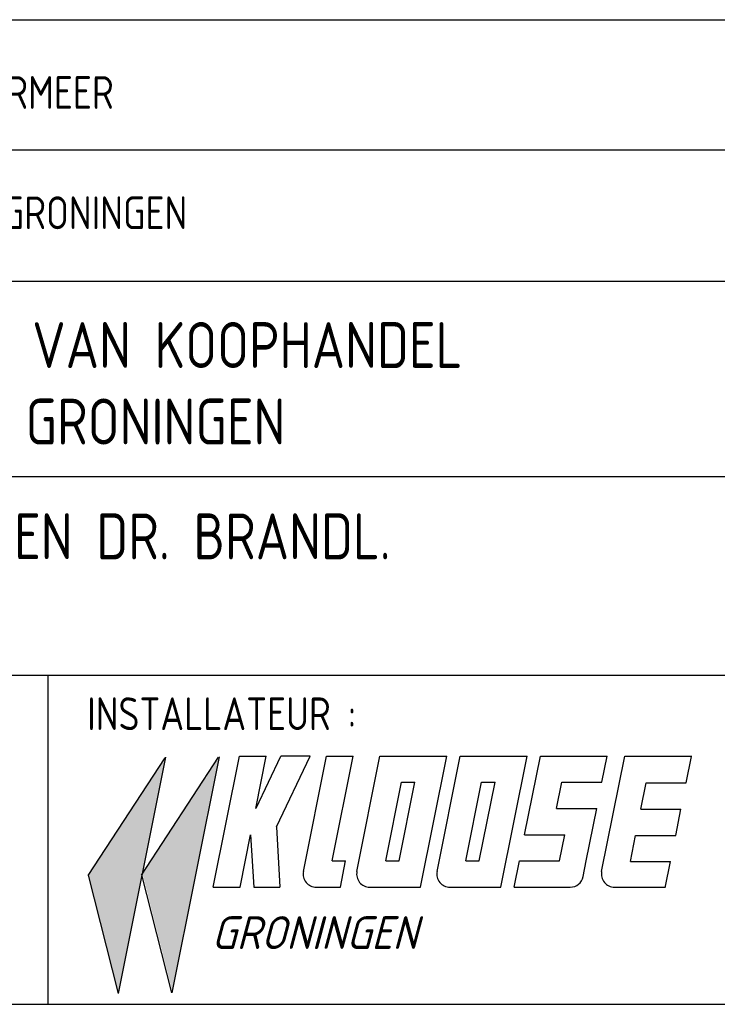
# Model space of a CAD drawing. Extents: x -156717 to 425753, y -51191 to 363295.
# Tile 384 of 502: x 55985 to 58645, y 223996 to 227749. Entities that reach past the tile are written whole.
import ezdxf

# ---------------------------------------------------------------- set-up
doc = ezdxf.new("R2010")
doc.units = 0
doc.header["$LTSCALE"] = 50
doc.layers.get('0').update_dxf_attribs({"linetype": 'CONTINUOUS'})
doc.layers.add('KADER', color=7, linetype='CONTINUOUS')
doc.styles.add('ISO25', font='ISO', dxfattribs={"width": 0.9})
doc.styles.add('ISO35', font='ISO', dxfattribs={"width": 0.9})
doc.styles.add('KLOOSE', font='iso', dxfattribs={"oblique": 15, "height": 2.5})

# ---------------------------------------------------------------- blocks, each defined once
blk = doc.blocks.new('KADERA0')
at = {"layer": 'KADER', "color": 4}
blk.add_line((25, 10), (1179, 10), dxfattribs=at)
blk = doc.blocks.new('OHKLOOSE')
at = {"color": 1, "linetype": 'Continuous'}
for p, q in [((-43.974, 0.836), (-38.097, 9.821)), ((-41.645, -8.143), (-38.045, 9.857)), ((-39.89, 0.872), (-34.012, 9.857)), ((-37.56, -8.106), (-33.96, 9.894)), ((-41.659, -8.137), (-43.951, 0.86)), ((-37.575, -8.101), (-39.866, 0.897))]:
    blk.add_line(p, q, dxfattribs=at)
at = {"color": 2, "linetype": 'Continuous'}
for p, q in [((-34.419, -0.046), (-32.419, 9.954)), ((-32.419, 9.954), (-30.379, 9.954)), ((-31.179, 5.954), (-30.379, 9.954)), ((-31.151, 5.984), (-29.263, 9.943)), ((-29.612, 4.566), (-27.042, 9.954)), ((-29.263, 9.956), (-27.043, 9.956)), ((-27.551, 1.15), (-25.79, 9.954)), ((-25.79, 9.954), (-23.75, 9.954)), ((-25.35, 1.954), (-23.75, 9.954)), ((-23.472, 1.15), (-21.711, 9.954)), ((-21.711, 9.954), (-16.612, 9.954)), ((-18.612, -0.046), (-16.612, 9.954)), ((-17.357, 1.15), (-15.596, 9.954)), ((-15.596, 9.954), (-10.497, 9.954)), ((-12.497, -0.046), (-10.497, 9.954)), ((-10.677, 3.954), (-9.477, 9.954)), ((-9.477, 9.954), (-4.378, 9.954)), ((-4.805, 1.15), (-3.044, 9.954)), ((-4.778, 7.954), (-4.378, 9.954)), ((-3.044, 9.954), (2.081, 9.954)), ((1.645, 7.905), (2.045, 9.905)), ((-21.271, 1.954), (-20.071, 7.954)), ((-20.251, 1.954), (-19.051, 7.954)), ((-20.071, 7.954), (-19.051, 7.954)), ((-15.156, 1.954), (-13.956, 7.954)), ((-14.137, 1.954), (-12.937, 7.954)), ((-13.956, 7.954), (-12.937, 7.954)), ((-8.238, 5.954), (-7.838, 7.954)), ((-7.838, 7.954), (-4.778, 7.954)), ((-1.814, 5.905), (-1.414, 7.905)), ((-1.414, 7.905), (1.645, 7.905)), ((-8.238, 5.954), (-5.178, 5.954)), ((-5.978, 1.954), (-5.178, 5.954)), ((-1.814, 5.905), (1.245, 5.905)), ((0.845, 3.905), (1.245, 5.905)), ((-29.612, 4.566), (-29.337, -0.047)), ((-32.379, -0.046), (-31.579, 3.954)), ((-31.578, 3.949), (-31.341, -0.047)), ((-10.677, 3.954), (-7.618, 3.954)), ((-8.018, 1.954), (-7.618, 3.954)), ((-2.614, 1.905), (-2.214, 3.905)), ((-2.214, 3.905), (0.845, 3.905)), ((-25.35, 1.954), (-24.331, 1.954)), ((-24.731, -0.046), (-24.331, 1.954)), ((-21.271, 1.954), (-20.251, 1.954)), ((-15.156, 1.954), (-14.137, 1.954)), ((-11.477, -0.046), (-11.077, 1.954)), ((-11.077, 1.954), (-8.018, 1.954)), ((-6.217, 0.758), (-5.978, 1.954)), ((-2.614, 1.905), (0.445, 1.905)), ((0.045, -0.095), (0.445, 1.905)), ((-34.419, -0.046), (-32.379, -0.046)), ((-31.341, -0.047), (-29.337, -0.047)), ((-26.57, -0.046), (-24.731, -0.046)), ((-22.491, -0.046), (-18.612, -0.046)), ((-16.376, -0.046), (-12.497, -0.046)), ((-11.477, -0.046), (-7.198, -0.046)), ((-3.824, -0.046), (0.055, -0.046))]:
    blk.add_line(p, q, dxfattribs=at)
for centre, start, end in [((-26.57, 0.954), 168.69007, 270), ((-22.491, 0.954), 168.69007, 270), ((-16.376, 0.954), 168.69007, 270), ((-7.198, 0.954), 270, 348.69007), ((-3.824, 0.954), 168.69007, 270)]:
    blk.add_arc(centre, 1, start, end, dxfattribs=at)
at = {"color": 1, "linetype": 'Continuous'}
for points in [[(-37.57, -7.905), (-39.808, 0.936), (-34.018, 9.787)], [(-41.657, -8.14), (-43.913, 0.851), (-38.082, 9.745)]]:
    blk.add_solid(points, dxfattribs=at)
at = {"color": 2, "linetype": 'Continuous', "style": 'KLOOSE', "oblique": 15}
blk.add_text('GRONINGEN', height=2.5, dxfattribs=at).set_placement((-34.556, -4.761))
blk = doc.blocks.new('SNARF')
at = {"color": 4}
blk.add_line((-5488.1, 2506.6), (-5488.1, -5.9), dxfattribs=at)
at = {"xscale": 100, "yscale": 100, "zscale": 100}
blk.add_blockref('OHKLOOSE', (-784.4, 891.4), dxfattribs=at)
at = {"color": 2, "linetype": 'Continuous', "style": 'ISO25', "width": 0.9}
blk.add_text('INSTALLATEUR :', height=250, dxfattribs=at).set_placement((-5188.5, 2084))

msp = doc.modelspace()

# ---------------------------------------------------------------- linework, layer by layer
at = {"layer": 'KADER', "color": 4}
for p, q in [((53344.88063, 227749.38028), (61590.85969, 227749.38028)), ((53344.88063, 227253.68137), (61590.85969, 227253.68137)), ((53344.88063, 226752.85558), (61590.85969, 226752.85558)), ((53357.71406, 226008.5553), (61590.85969, 226008.5553)), ((53344.88063, 225250.37823), (58844.0032, 225250.37823))]:
    msp.add_line(p, q, dxfattribs=at)

# ---------------------------------------------------------------- block references
at = {"layer": 'KADER', "color": 2, "linetype": 'Continuous', "xscale": 50, "yscale": 50, "zscale": 50}
msp.add_blockref('KADERA0', (2646.80526, 223497.47088), dxfattribs=at)
at = {"layer": 'KADER', "linetype": 'Continuous', "xscale": 0.5, "yscale": 0.5, "zscale": 0.5}
msp.add_blockref('SNARF', (58836.06315, 223999.38028), dxfattribs=at)

# ---------------------------------------------------------------- texts
at = {"layer": 'KADER', "color": 2, "linetype": 'Continuous', "style": 'ISO25', "width": 0.9}
for s, p in [('OPDRACHTGEVER :  V.S.O.M.  ZOETERMEER', (53635.19726, 227409.44971)), ('ARCHITECT :  KLEIN ARCHITECTEN  GRONINGEN', (53647.07139, 226950.85416))]:
    msp.add_text(s, height=125, dxfattribs=at).set_placement(p)
at = {"layer": 'KADER', "color": 3, "linetype": 'Continuous', "style": 'ISO35', "width": 0.9}
for s, p in [('KANTOORGEBOUW KAMER VAN KOOPHANDEL', (53670.81963, 226421.70546)), ('MARTINI TRADE PARK TE GRONINGEN', (53670.81963, 226130.03879)), ('WATER, RIOLERING, HWA EN DR. BRANDL.', (53682.69376, 225692.65613))]:
    msp.add_text(s, height=175, dxfattribs=at).set_placement(p)

doc.saveas('drawing.dxf')
